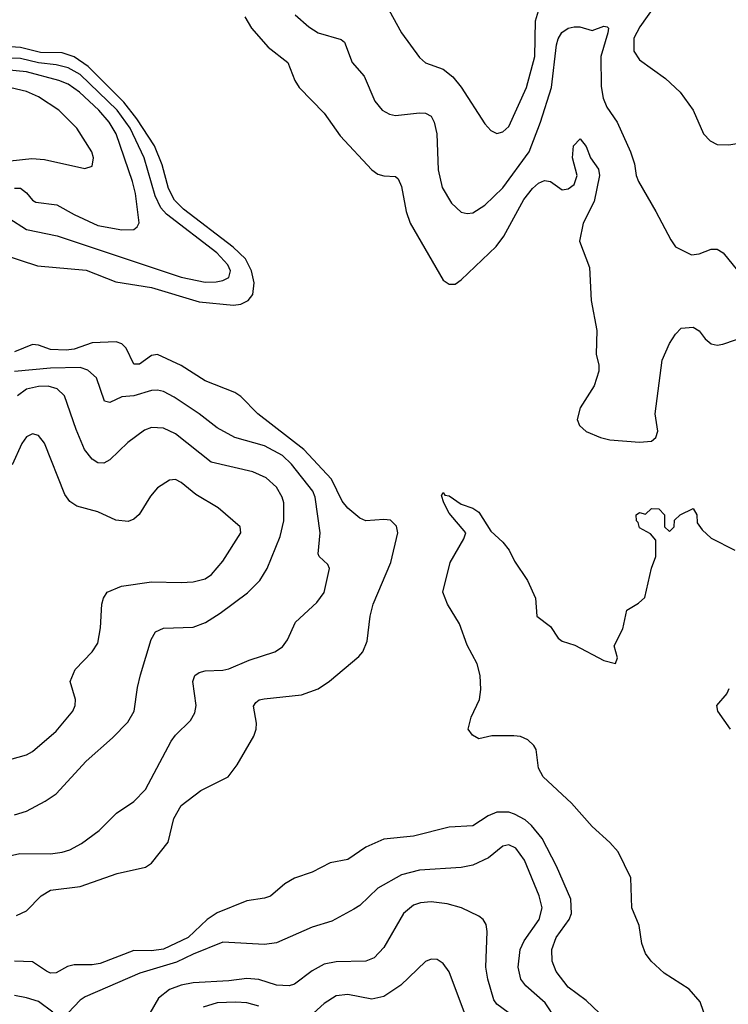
# Model space of a CAD drawing. Header units: inches. Extents: x 1173000 to 1307049, y 522583 to 678455.
# Tile 556 of 617: x 1221107 to 1223488, y 662285 to 665594. Entities that reach past the tile are written whole.
import ezdxf

# ---------------------------------------------------------------- set-up
doc = ezdxf.new("R2010")
doc.units = ezdxf.units.IN
doc.header["$MEASUREMENT"] = 0
doc.layers.add('B2626', color=7, linetype='Continuous')

msp = doc.modelspace()

# ---------------------------------------------------------------- linework, layer by layer
at = {"layer": 'B2626', "color": 5}
for points, elevation in [([(1222347.2, 665627.2), (1222390, 665550.3), (1222450, 665467.2), (1222470, 665449), (1222530, 665427.2), (1222562, 665402), (1222590, 665366.9), (1222670, 665243.7), (1222690, 665221.1), (1222710, 665211.6), (1222730, 665217.3), (1222750, 665235.6), (1222810, 665366.3), (1222837.3, 665470), (1222840.1, 665590), (1222850, 665624)], 1160), ([(1223240.1, 665639.9), (1223190.2, 665570), (1223170, 665531.5), (1223170, 665488), (1223190, 665458.9), (1223276.9, 665396.9), (1223325.7, 665350), (1223370.3, 665290), (1223404.9, 665210), (1223426.8, 665186.8), (1223450, 665174.4), (1223490, 665173.4), (1223550, 665183.6), (1223598.8, 665201.2), (1223635.8, 665230), (1223650, 665250.5), (1223670, 665297.3), (1223680.7, 665350), (1223689, 665430), (1223714.6, 665510), (1223750, 665573.7), (1223789.1, 665630.9)], 1160), ([(1221863.9, 665603.9), (1221885.6, 665565.6), (1221941.6, 665501.6), (1222008, 665450), (1222031.4, 665390), (1222046, 665366), (1222130, 665279.6), (1222184.1, 665204.1), (1222289.7, 665089.7), (1222310, 665075.4), (1222330, 665069.3), (1222370, 665067.6), (1222378.7, 665058.7), (1222390, 665033.4), (1222405.7, 664950), (1222418.7, 664910), (1222530, 664718.7), (1222550, 664704.9), (1222570, 664705.7), (1222590, 664719.6), (1222708.3, 664831.8), (1222733.4, 664866.6), (1222801, 664990), (1222830, 665027), (1222850, 665044.3), (1222870, 665053.2), (1222890, 665050.3), (1222930, 665022.8), (1222950, 665025.8), (1222970, 665040.2), (1222980.6, 665070), (1222964.6, 665130), (1222968.3, 665170), (1222990, 665193.8), (1223010, 665167.8), (1223025, 665130), (1223051.5, 665091.5), (1223055.4, 665070), (1223037.3, 664982.8), (1223000.6, 664910), (1222988.2, 664850), (1223021.1, 664761.1), (1223027.3, 664650), (1223046, 664550), (1223043.7, 664470), (1223052.9, 664432.9), (1223053.1, 664413.1), (1223036.8, 664363.2), (1222990.4, 664290), (1222980.4, 664250), (1222988.4, 664230), (1223010, 664210.5), (1223058, 664190), (1223090, 664182.6), (1223190, 664173.8), (1223230, 664177.4), (1223244.7, 664190), (1223251.5, 664211.5), (1223242.3, 664270), (1223265.4, 664450), (1223290, 664506), (1223310, 664536.9), (1223330, 664557.8), (1223370, 664560.3), (1223390, 664548.5), (1223410, 664522), (1223430, 664504.9), (1223450, 664500.2), (1223470, 664503.8), (1223551.6, 664531.6)], 1120), ([(1222033.1, 665610), (1222078.9, 665570), (1222110.3, 665550), (1222187.6, 665527.6), (1222198.3, 665518.3), (1222224.4, 665450), (1222264.1, 665404.1), (1222300, 665320), (1222325.3, 665290), (1222350, 665276.9), (1222370, 665272.3), (1222450, 665281), (1222470, 665279.7), (1222489.3, 665269.3), (1222499.7, 665250), (1222508.1, 665210), (1222512.9, 665090), (1222526.2, 665030), (1222557.9, 664977.9), (1222590, 664947.1), (1222610, 664942.2), (1222630, 664944.7), (1222670, 664970.2), (1222730, 665029.4), (1222819, 665150), (1222857.4, 665250), (1222893.7, 665366.3), (1222910.6, 665510), (1222915.8, 665530), (1222928.7, 665551.3), (1222950, 665565.4), (1222970, 665570.2), (1222989.5, 665569.5), (1223030, 665558), (1223070, 665572.1), (1223081, 665570), (1223085.2, 665565.2), (1223083.2, 665550), (1223059.8, 665470), (1223061, 665370), (1223067.1, 665330), (1223080, 665300), (1223114.4, 665250), (1223158.9, 665150), (1223172.9, 665110), (1223178.5, 665070), (1223186, 665050), (1223244.9, 664950), (1223294.4, 664854.4), (1223310, 664830.7), (1223363.7, 664803.7), (1223390, 664807.4), (1223430, 664822.6), (1223450, 664822.6), (1223470.3, 664810), (1223533.2, 664733.2)], 1140), ([(1221050, 664804.8), (1221166.6, 664766.6), (1221330, 664752.8), (1221430, 664712.8), (1221550, 664694.2), (1221710, 664645.9), (1221825.3, 664634.7), (1221850, 664638.6), (1221874.3, 664650), (1221889.9, 664670.1), (1221894.7, 664710), (1221886.2, 664750), (1221865.2, 664790), (1221824.2, 664830), (1221657.4, 664957.4), (1221627.2, 664987.2), (1221606.6, 665026.6), (1221585.9, 665105.9), (1221559.4, 665170), (1221501.1, 665261.1), (1221457.1, 665317.1), (1221337.1, 665437.1), (1221290, 665469.7), (1221250, 665483), (1221176.5, 665483.5), (1221110, 665500.1), (1221010, 665507.6)], 1120), ([(1221070, 664927.2), (1221130, 664889.1), (1221232.8, 664867.2), (1221650, 664728.3), (1221730, 664712.5), (1221766.9, 664713.1), (1221790, 664717.5), (1221810, 664727.5), (1221815, 664750), (1221806.2, 664770), (1221769.3, 664810), (1221600.4, 664940.4), (1221581.3, 664961.3), (1221562.6, 665002.6), (1221524.9, 665130), (1221478, 665230), (1221434.4, 665290), (1221310, 665410.2), (1221270, 665432.1), (1221230, 665441.8), (1221170, 665449.3), (1221110, 665463.1), (1221010, 665466)], 1140), ([(1221090, 665027.6), (1221110, 665027.8), (1221130, 665012.2), (1221150, 664987.1), (1221161.1, 664981.1), (1221232.3, 664972.3), (1221290, 664939.8), (1221370, 664902.9), (1221450, 664888.4), (1221490.5, 664889.5), (1221502, 664898), (1221508.9, 664911.1), (1221495.6, 665010), (1221485.9, 665050), (1221431, 665210), (1221407.2, 665250), (1221372.8, 665290), (1221308.1, 665350), (1221270, 665377.4), (1221238.4, 665390), (1221130, 665418.8), (1220990, 665432.3)], 1160), ([(1220950, 665106.5), (1221148, 665128), (1221190, 665124.6), (1221325.6, 665094.4), (1221350, 665102), (1221355.1, 665130), (1221349.7, 665150), (1221299.2, 665230), (1221238.5, 665290), (1221170, 665335.2), (1221130, 665352.9), (1220990, 665385.1)], 1180), ([(1221096.4, 662583.6), (1221130, 662599.5), (1221179.6, 662650), (1221210.7, 662669.3), (1221310, 662681.7), (1221435, 662725), (1221530, 662746.8), (1221550, 662759.7), (1221605.4, 662830), (1221624.6, 662910), (1221650, 662954), (1221715.8, 663004.2), (1221807.1, 663050), (1221837.2, 663090), (1221893.4, 663186.6), (1221901.4, 663210), (1221903.1, 663230), (1221892.9, 663287.1), (1221900.7, 663299.3), (1221911.8, 663308.2), (1221927.9, 663312.1), (1222054.3, 663325.7), (1222110, 663345.5), (1222148.4, 663371.6), (1222246.2, 663453.8), (1222259.7, 663470), (1222274, 663506), (1222284.5, 663590), (1222294.4, 663630), (1222353.7, 663770), (1222378, 663870), (1222372.6, 663892.6), (1222352.5, 663912.5), (1222330, 663915), (1222270, 663910.5), (1222250, 663918.6), (1222210, 663952.2), (1222190, 663975.8), (1222154.8, 664050), (1222062.1, 664150), (1221907.2, 664270), (1221850, 664327.8), (1221830, 664340.8), (1221730, 664380.8), (1221650, 664431.5), (1221570, 664468.8), (1221550, 664466.1), (1221510, 664436.1), (1221490, 664436.8), (1221464.2, 664490), (1221450, 664504.7), (1221431.5, 664511.5), (1221350, 664507.8), (1221290, 664487.4), (1221263.4, 664483.4), (1221210, 664485.6), (1221170, 664500.7), (1221150, 664502.2), (1221090, 664478.4)], 1120), ([(1221042.1, 662777.9), (1221107.6, 662792.4), (1221210, 662791.5), (1221250, 662796.1), (1221275.7, 662804.3), (1221314.2, 662825.8), (1221374, 662870), (1221432.3, 662927.7), (1221490, 662967.2), (1221530, 663007), (1221615.8, 663170), (1221630, 663190.3), (1221680.6, 663239.4), (1221695.3, 663264.7), (1221699.8, 663290), (1221688.9, 663370), (1221695.4, 663390), (1221710, 663400.2), (1221730, 663406.2), (1221790, 663408.4), (1221810, 663413.2), (1221878.1, 663441.8), (1221964.5, 663470), (1221990, 663486.5), (1222006.4, 663510), (1222033.3, 663570), (1222104.9, 663635.1), (1222130.5, 663669.5), (1222148.2, 663750), (1222142.8, 663762.8), (1222113, 663790), (1222110, 663799), (1222116.8, 663870), (1222099.9, 663990), (1222092.4, 664010), (1222020.3, 664100.3), (1221989.9, 664130), (1221930, 664162.1), (1221829.9, 664189.9), (1221770, 664222.9), (1221709.8, 664270), (1221626, 664326), (1221590, 664344.3), (1221570, 664349.1), (1221550, 664347.8), (1221490, 664329.9), (1221450, 664326.6), (1221410, 664308.1), (1221392.3, 664312.3), (1221365.4, 664390), (1221336.4, 664416.4), (1221310, 664424.8), (1221210, 664422.9), (1221090, 664411.3)], 1140), ([(1221090, 662922.6), (1221130, 662934.4), (1221192.2, 662967.8), (1221230, 662992.4), (1221330, 663102.2), (1221419.3, 663180.7), (1221470, 663233.4), (1221491.7, 663270), (1221502.4, 663350), (1221512.9, 663392.9), (1221548.6, 663511.4), (1221563.3, 663536.7), (1221590, 663549.3), (1221690, 663553.2), (1221731.3, 663568.7), (1221780.7, 663599.3), (1221871.9, 663668.1), (1221913.3, 663710), (1221938.3, 663750), (1221982.5, 663857.5), (1221994.5, 663910), (1221994.9, 663970), (1221989.1, 663990), (1221970, 664023.5), (1221934.8, 664054.8), (1221890, 664074.8), (1221750, 664106.9), (1221630, 664201.8), (1221590, 664221.4), (1221550, 664223.4), (1221525.8, 664214.2), (1221470, 664173.3), (1221410, 664115.1), (1221390, 664104), (1221370, 664105.1), (1221350, 664116.8), (1221324.8, 664150), (1221296.4, 664216.4), (1221257, 664330), (1221233.3, 664353.3), (1221202.5, 664362.5), (1221170, 664361.9), (1221130, 664352.5), (1221099.2, 664330)], 1160), ([(1221025, 663095), (1221130, 663124.2), (1221150, 663135.3), (1221230, 663202.8), (1221285.6, 663270), (1221293.8, 663290), (1221294.8, 663310), (1221276.8, 663370), (1221293.5, 663410), (1221350.9, 663470), (1221370, 663499.1), (1221378.8, 663550), (1221382.7, 663630), (1221388.6, 663650), (1221401.3, 663670), (1221449.2, 663690), (1221550, 663705.2), (1221650, 663702.7), (1221690, 663705.2), (1221730, 663715.6), (1221751.7, 663730), (1221790, 663774), (1221849.7, 663870), (1221848.2, 663890), (1221773.4, 663953.4), (1221699, 663999), (1221650, 664038.5), (1221630, 664048.5), (1221610, 664046.2), (1221570, 664021), (1221547, 663993), (1221508.8, 663931.2), (1221490, 663915.3), (1221472, 663908), (1221430, 663911.9), (1221370, 663939.9), (1221299, 663959), (1221275, 663975), (1221258.2, 663998.2), (1221190, 664171.2), (1221170, 664196.8), (1221150, 664202.4), (1221130, 664191.8), (1221113.7, 664170), (1221081.6, 664098.4)], 1180), ([(1223429.4, 662190), (1223393.3, 662293.3), (1223355.9, 662335.9), (1223272.4, 662390), (1223229, 662430), (1223210, 662455.8), (1223197.4, 662490), (1223188.3, 662550), (1223163.9, 662610), (1223160.9, 662710), (1223117.4, 662797.4), (1223090, 662829.3), (1223030, 662883.4), (1222960.9, 662960.9), (1222865.6, 663050), (1222850, 663079.3), (1222841.8, 663141.8), (1222835, 663155), (1222814.4, 663174.4), (1222790, 663184.9), (1222767.8, 663187.8), (1222693, 663187), (1222650, 663178), (1222628.7, 663190), (1222614, 663210), (1222623.7, 663250), (1222651.8, 663310), (1222656.3, 663343.7), (1222654.3, 663390), (1222644.4, 663430), (1222610, 663492.7), (1222584.2, 663564.2), (1222544, 663630), (1222529, 663670), (1222553.2, 663770), (1222599, 663850), (1222606, 663870), (1222550, 663936.2), (1222531.8, 663970), (1222524.5, 663995.5), (1222530, 664004.7), (1222535.9, 663995.9), (1222550, 663993.7), (1222590, 663966), (1222630, 663952.2), (1222650, 663939.5), (1222690, 663875.5), (1222730, 663838.4), (1222751.3, 663811.3), (1222770, 663774), (1222813.7, 663710), (1222840.4, 663650), (1222844.9, 663590), (1222890, 663554.9), (1222915.8, 663515.8), (1222930, 663505.7), (1222972.7, 663492.7), (1223070, 663440.3), (1223109.1, 663430.9), (1223115.6, 663450), (1223104, 663490), (1223133, 663547), (1223146.4, 663610), (1223186.7, 663633.3), (1223207.3, 663652.7), (1223230, 663751.3), (1223244.5, 663790), (1223244.7, 663844.7), (1223226.6, 663866.6), (1223190, 663886), (1223184.8, 663904.8), (1223179, 663910), (1223178, 663930), (1223190, 663938), (1223210, 663932), (1223230, 663951), (1223254, 663950), (1223274, 663930), (1223274, 663890), (1223290, 663874), (1223306, 663890), (1223307.3, 663912.7), (1223326, 663930), (1223370, 663952), (1223382, 663930), (1223383.6, 663903.6), (1223399.6, 663879.6), (1223430, 663852), (1223510, 663812)], 1080), ([(1223490, 663345.2), (1223483.1, 663330), (1223448, 663290), (1223451.8, 663270), (1223494.4, 663210)], 1080), ([(1223055.5, 662255.5), (1223010, 662298.3), (1222950, 662342.9), (1222910, 662395.3), (1222896.2, 662430), (1222895.4, 662470), (1222909.4, 662510), (1222953.1, 662570), (1222960.9, 662590), (1222958.3, 662638.3), (1222910.4, 662750), (1222862.5, 662842.5), (1222826.8, 662886.8), (1222805, 662905), (1222770, 662924.9), (1222750, 662931.2), (1222710, 662931.2), (1222680.8, 662919.2), (1222630, 662885), (1222550, 662880.6), (1222430, 662850.6), (1222330, 662839.8), (1222270, 662813.8), (1222210, 662771.6), (1222150, 662760.9), (1222090.1, 662729.9), (1222030, 662709.8), (1221997.3, 662690), (1221950, 662649), (1221930, 662642), (1221870, 662633.3), (1221770, 662592.7), (1221736.6, 662570), (1221672.5, 662510), (1221590, 662471), (1221550, 662465), (1221490, 662466.1), (1221377.7, 662422.3), (1221350, 662417.7), (1221290, 662418.1), (1221268.1, 662412), (1221230, 662391.2), (1221210, 662390.3), (1221196.5, 662396.5), (1221150, 662428), (1221090, 662430.3)], 1120), ([(1222910, 662234.2), (1222872.2, 662290), (1222807.3, 662347.3), (1222791.2, 662370), (1222781.6, 662410), (1222788.2, 662470), (1222801.6, 662498.4), (1222851.9, 662570), (1222862.6, 662610), (1222852.8, 662650), (1222803.6, 662770), (1222773.9, 662810), (1222750, 662821.1), (1222730, 662816.5), (1222681.9, 662778.1), (1222630, 662753.3), (1222590, 662745), (1222450, 662736.6), (1222390, 662720.7), (1222310, 662676), (1222250, 662617.8), (1222230, 662605), (1222155.4, 662564.6), (1222090, 662544.1), (1221970, 662492), (1221930, 662486.3), (1221790, 662494), (1221690, 662454.3), (1221633.5, 662426.5), (1221510.2, 662390), (1221326.7, 662310), (1221310, 662299.8), (1221270, 662256.4)], 1140), ([(1222786.2, 662230), (1222710, 662286), (1222699.9, 662299.9), (1222679.4, 662370), (1222673.1, 662410), (1222677.3, 662530), (1222673.8, 662553.8), (1222664, 662570), (1222650, 662581.5), (1222591.6, 662610), (1222543.5, 662623.5), (1222490, 662629.9), (1222453.5, 662626.5), (1222430, 662618), (1222397.1, 662590), (1222330, 662476), (1222298.4, 662441.6), (1222270, 662429.9), (1222170, 662427.6), (1222130, 662420.2), (1222090, 662398), (1222030, 662353.2), (1222012.4, 662347.6), (1221970.1, 662349.9), (1221910, 662368.5), (1221870, 662372.7), (1221810, 662363.8), (1221690, 662357.2), (1221650, 662349.9), (1221610, 662335.5), (1221573.5, 662306.5), (1221514.6, 662205.4)], 1160), ([(1222611.2, 662230), (1222550, 662395.1), (1222530, 662423), (1222510, 662436.3), (1222490, 662436.9), (1222470, 662429.7), (1222387.8, 662350), (1222330, 662311.6), (1222290, 662302.5), (1222210, 662318.7), (1222170, 662313.4), (1222130, 662287.6), (1222057.6, 662222.4)], 1180), ([(1221218.5, 662258.5), (1221170, 662294.8), (1221130, 662307), (1221090, 662314.6)], 1140), ([(1221910, 662279.7), (1221870, 662289.9), (1221833.1, 662293.1), (1221770, 662290.3), (1221723.9, 662276.1)], 1180)]:
    msp.add_lwpolyline(points, dxfattribs=dict(at, elevation=elevation))

doc.saveas('drawing.dxf')
